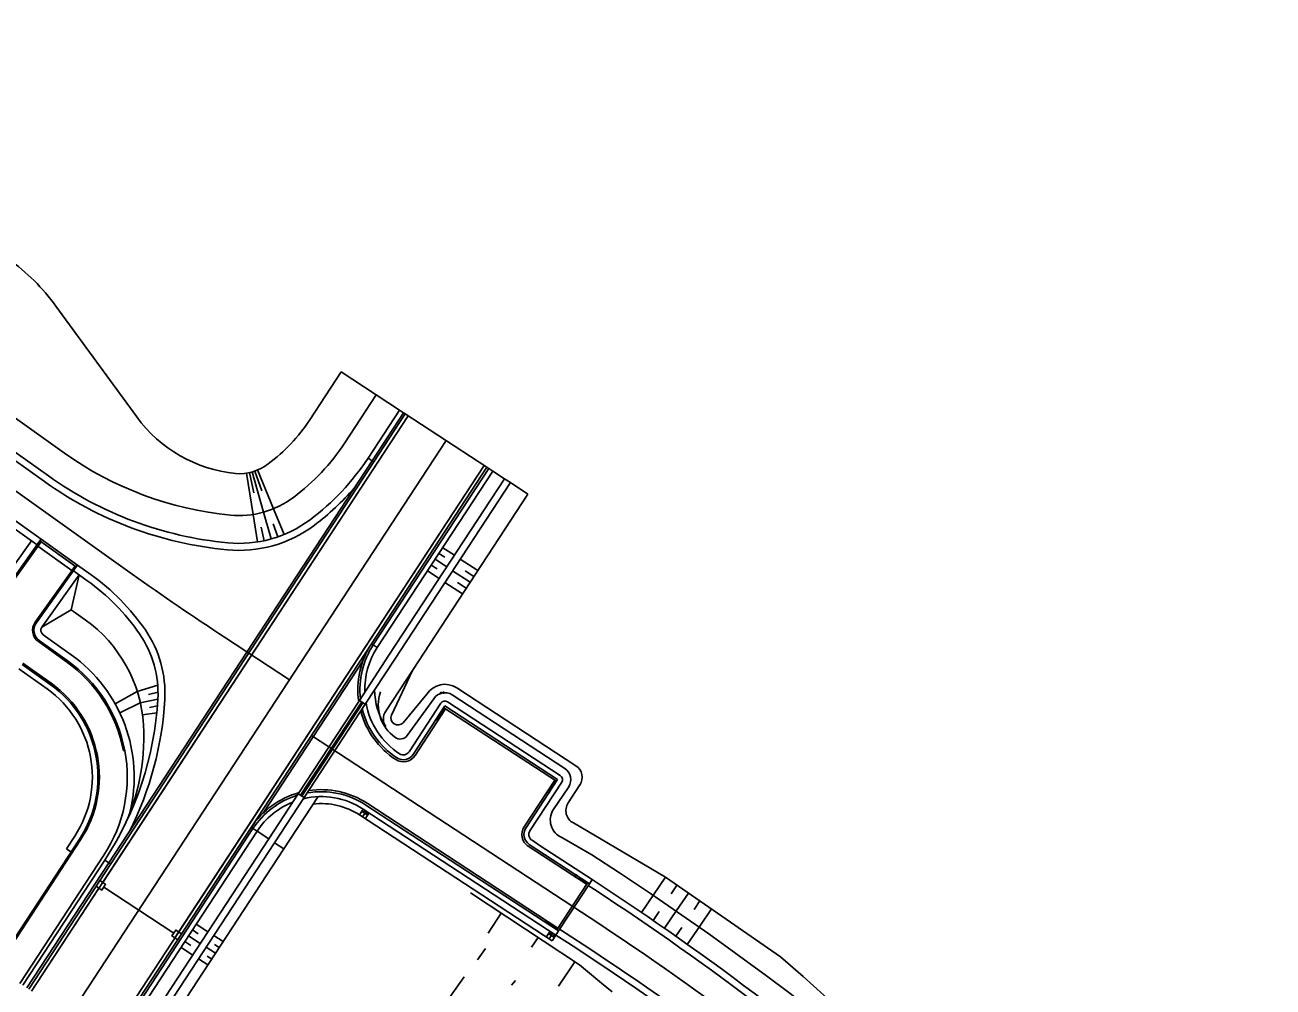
# Model space of a CAD drawing. Extents: x -552278 to -547230, y -1151007 to -1148251.
# Drawn here: x -550006.8 to -549917.3, y -1149239.5 to -1149170.5 of the extents above; entities that cross this region are included whole.
import ezdxf

# ---------------------------------------------------------------- set-up
doc = ezdxf.new("R2010")
doc.units = 0
doc.layers.add('u_trat navrh', color=7, linetype='Continuous')

msp = doc.modelspace()

# ---------------------------------------------------------------- linework, layer by layer
at = {"layer": 'u_trat navrh'}
for p, q in [((-550054.34, -1149170.502), (-549999.092, -1149209.898)), ((-550055.646, -1149172.334), (-550005.908, -1149207.801)), ((-550055.356, -1149171.927), (-550005.618, -1149207.394)), ((-550004.556, -1149190.673), (-549998.766, -1149198.622)), ((-550013.694, -1149194.265), (-550003.938, -1149201.222)), ((-549984.116, -1149195.39), (-549986.367, -1149198.83)), ((-549981.606, -1149197.032), (-549984.116, -1149195.39)), ((-550005.389, -1149203.258), (-550015.146, -1149196.301)), ((-550014.856, -1149195.894), (-550005.099, -1149202.851)), ((-549981.606, -1149197.032), (-549983.857, -1149200.473)), ((-549979.932, -1149198.127), (-549981.606, -1149197.032)), ((-549979.932, -1149198.127), (-549982.183, -1149201.568)), ((-549979.639, -1149198.319), (-549981.89, -1149201.759)), ((-549979.514, -1149198.401), (-549981.765, -1149201.841)), ((-549979.639, -1149198.319), (-549979.932, -1149198.127)), ((-549979.639, -1149198.319), (-549979.514, -1149198.401)), ((-549973.656, -1149202.233), (-549979.514, -1149198.401)), ((-549979.305, -1149198.538), (-550006.301, -1149239.801)), ((-549981.89, -1149201.759), (-550000.758, -1149230.597)), ((-549981.765, -1149201.841), (-550000.632, -1149230.68)), ((-549982.183, -1149201.568), (-549981.89, -1149201.759)), ((-549981.89, -1149201.759), (-549981.765, -1149201.841)), ((-549981.89, -1149201.759), (-549981.765, -1149201.841)), ((-549973.865, -1149202.096), (-550000.862, -1149243.359)), ((-549990.427, -1149205.613), (-549990.892, -1149202.649)), ((-549990.37, -1149204.077), (-549990.689, -1149202.611)), ((-549989.679, -1149205.45), (-549990.489, -1149202.562)), ((-549989.804, -1149203.918), (-549990.293, -1149202.5)), ((-549988.957, -1149205.201), (-549990.1, -1149202.427)), ((-549973.656, -1149202.233), (-549981.937, -1149214.89)), ((-549973.531, -1149202.315), (-549981.811, -1149214.972)), ((-549973.238, -1149202.507), (-549981.519, -1149215.164)), ((-549973.656, -1149202.233), (-549973.531, -1149202.315)), ((-549973.531, -1149202.315), (-549973.238, -1149202.507)), ((-549973.238, -1149202.507), (-549972.401, -1149203.054)), ((-549972.401, -1149203.054), (-549980.682, -1149215.711)), ((-549971.983, -1149203.328), (-549980.263, -1149215.985)), ((-549972.401, -1149203.054), (-549971.983, -1149203.328)), ((-549971.983, -1149203.328), (-549970.727, -1149204.149)), ((-549970.727, -1149204.149), (-549979.008, -1149216.806)), ((-549990.116, -1149207.589), (-549990.427, -1149205.613)), ((-549989.139, -1149207.376), (-549989.679, -1149205.45)), ((-549988.194, -1149207.05), (-549988.957, -1149205.201)), ((-549989.625, -1149207.497), (-549989.837, -1149206.52)), ((-549988.662, -1149207.227), (-549988.988, -1149206.282)), ((-550005.618, -1149207.394), (-550005.705, -1149207.516)), ((-550003.012, -1149209.252), (-550005.618, -1149207.394)), ((-550008.986, -1149211.256), (-550006.315, -1149207.511)), ((-550008.579, -1149211.546), (-550005.705, -1149207.516)), ((-550008.497, -1149211.604), (-550005.623, -1149207.574)), ((-550003.099, -1149209.374), (-550005.705, -1149207.516)), ((-550005.705, -1149207.516), (-550005.623, -1149207.574)), ((-549975.994, -1149208.546), (-549976.831, -1149207.999)), ((-549976.541, -1149209.383), (-549977.378, -1149208.835)), ((-549976.686, -1149208.691), (-549977.104, -1149208.417)), ((-549975.576, -1149208.82), (-549974.32, -1149209.641)), ((-550006.055, -1149213.346), (-550003.181, -1149209.316)), ((-550005.973, -1149213.404), (-550003.099, -1149209.374)), ((-550005.566, -1149213.694), (-550002.895, -1149209.949)), ((-550003.46, -1149212.463), (-550002.895, -1149209.949)), ((-550003.302, -1149209.659), (-550002.333, -1149210.35)), ((-550003.181, -1149209.316), (-550003.099, -1149209.374)), ((-550003.012, -1149209.252), (-550003.099, -1149209.374)), ((-550003.012, -1149209.252), (-550002.043, -1149209.943)), ((-549977.089, -1149210.22), (-549977.926, -1149209.672)), ((-549977.234, -1149209.527), (-549977.652, -1149209.254)), ((-549976.123, -1149209.657), (-549974.868, -1149210.478)), ((-549975.222, -1149209.649), (-549974.594, -1149210.059)), ((-549976.67, -1149210.493), (-549975.415, -1149211.315)), ((-549975.769, -1149210.486), (-549975.142, -1149210.896)), ((-550005.566, -1149213.694), (-550003.46, -1149212.463)), ((-550002.463, -1149213.174), (-550003.46, -1149212.463)), ((-550003.456, -1149215.69), (-550005.473, -1149214.252)), ((-549987.809, -1149217.472), (-549992.474, -1149214.419)), ((-550003.804, -1149216.179), (-550005.821, -1149214.741)), ((-550003.746, -1149216.097), (-550005.763, -1149214.659)), ((-550003.746, -1149216.097), (-550005.763, -1149214.659)), ((-549981.937, -1149214.89), (-549990.56, -1149228.07)), ((-549981.937, -1149214.89), (-549990.56, -1149228.07)), ((-549981.937, -1149214.89), (-549981.811, -1149214.972)), ((-549981.937, -1149214.89), (-549981.811, -1149214.972)), ((-549981.937, -1149214.89), (-549981.811, -1149214.972)), ((-549981.811, -1149214.972), (-549981.519, -1149215.164)), ((-550004.965, -1149217.807), (-550006.982, -1149216.369)), ((-550004.907, -1149217.726), (-550006.924, -1149216.288)), ((-549982.541, -1149216.088), (-549989.704, -1149227.036)), ((-549982.541, -1149216.088), (-549989.704, -1149227.036)), ((-549980.682, -1149215.711), (-549982.803, -1149218.954)), ((-549980.682, -1149215.711), (-549982.803, -1149218.954)), ((-549982.385, -1149219.228), (-549980.263, -1149215.985)), ((-549982.385, -1149219.228), (-549980.263, -1149215.985)), ((-550005.198, -1149218.133), (-550007.214, -1149216.695)), ((-549979.008, -1149216.806), (-549980.92, -1149219.728)), ((-549979.008, -1149216.806), (-549980.501, -1149220.002)), ((-549997.264, -1149217.856), (-549998.729, -1149218.317)), ((-550000.312, -1149219.201), (-549998.729, -1149218.317)), ((-549997.253, -1149218.856), (-549998.51, -1149219.136)), ((-549997.241, -1149218.356), (-549997.926, -1149218.54)), ((-549982.636, -1149219.063), (-549987.016, -1149225.758)), ((-549982.855, -1149219.032), (-549982.728, -1149218.839)), ((-549982.855, -1149219.032), (-549982.728, -1149218.839)), ((-549977.967, -1149218.503), (-549979.666, -1149220.56)), ((-549977.465, -1149218.831), (-549979.379, -1149221.469)), ((-549976.985, -1149218.35), (-549976.932, -1149218.517)), ((-549976.783, -1149218.308), (-549976.764, -1149218.482)), ((-549968.403, -1149224.342), (-549976.479, -1149219.059)), ((-549968.075, -1149223.84), (-549976.15, -1149218.557)), ((-549999.984, -1149219.836), (-549998.51, -1149219.136)), ((-549997.33, -1149219.853), (-549998.357, -1149219.99)), ((-549997.286, -1149219.355), (-549997.855, -1149219.456)), ((-549986.932, -1149225.813), (-549982.552, -1149219.118)), ((-549982.712, -1149219.727), (-549982.6, -1149219.557)), ((-549982.712, -1149219.727), (-549982.6, -1149219.557)), ((-549976.963, -1149219.16), (-549979.235, -1149222.633)), ((-549976.67, -1149219.352), (-549978.942, -1149222.824)), ((-549976.627, -1149219.559), (-549978.817, -1149222.906)), ((-549976.69, -1149219.518), (-549977.3, -1149220.314)), ((-549977.174, -1149220.396), (-549976.69, -1149219.518)), ((-549968.677, -1149224.76), (-549976.752, -1149219.477)), ((-549968.595, -1149224.635), (-549976.67, -1149219.352)), ((-549977.3, -1149220.314), (-549977.174, -1149220.396)), ((-549999.723, -1149222.563), (-549999.625, -1149222.544)), ((-549968.803, -1149224.678), (-549970.993, -1149228.026)), ((-549968.595, -1149224.635), (-549970.867, -1149228.108)), ((-549968.302, -1149224.826), (-549970.574, -1149228.299)), ((-549968.74, -1149224.719), (-549969.35, -1149225.515)), ((-549969.225, -1149225.597), (-549968.74, -1149224.719)), ((-549967.8, -1149225.155), (-549968.909, -1149226.795)), ((-549989.305, -1149228.891), (-549987.183, -1149225.648)), ((-549989.305, -1149228.891), (-549987.183, -1149225.648)), ((-549988.886, -1149229.165), (-549986.765, -1149225.922)), ((-549988.886, -1149229.165), (-549986.765, -1149225.922)), ((-549988.217, -1149229.603), (-549985.768, -1149225.86)), ((-549988.217, -1149229.603), (-549985.768, -1149225.86)), ((-549987.132, -1149225.57), (-549987.258, -1149225.763)), ((-549987.132, -1149225.57), (-549987.258, -1149225.763)), ((-549986.438, -1149225.422), (-549986.549, -1149225.593)), ((-549986.438, -1149225.422), (-549986.549, -1149225.593)), ((-549969.35, -1149225.515), (-549969.225, -1149225.597)), ((-549982.802, -1149227.171), (-549982.528, -1149226.752)), ((-549982.592, -1149227.308), (-549982.319, -1149226.889)), ((-549982.423, -1149226.821), (-549982.56, -1149227.03)), ((-549968.72, -1149235.786), (-549982.528, -1149226.752)), ((-549982.383, -1149227.444), (-549982.109, -1149227.026)), ((-549982.214, -1149226.958), (-549982.351, -1149227.167)), ((-549968.529, -1149235.493), (-549982.336, -1149226.459)), ((-549968.572, -1149235.285), (-549982.254, -1149226.334)), ((-549968.994, -1149236.204), (-549982.802, -1149227.171)), ((-550008.895, -1149238.103), (-550002.877, -1149228.905)), ((-550003.807, -1149229.596), (-550003.212, -1149228.686)), ((-549990.56, -1149228.07), (-550000.366, -1149243.058)), ((-549990.434, -1149228.152), (-550000.24, -1149243.14)), ((-549990.142, -1149228.344), (-549999.948, -1149243.332)), ((-549989.305, -1149228.891), (-549999.111, -1149243.879)), ((-549990.56, -1149228.07), (-549990.434, -1149228.152)), ((-549990.56, -1149228.07), (-549990.434, -1149228.152)), ((-549990.56, -1149228.07), (-549990.434, -1149228.152)), ((-549990.434, -1149228.152), (-549990.142, -1149228.344)), ((-549990.142, -1149228.344), (-549989.305, -1149228.891)), ((-550008.812, -1149238.158), (-550002.793, -1149228.959)), ((-550003.481, -1149229.828), (-550003.807, -1149229.596)), ((-549988.886, -1149229.165), (-549998.692, -1149244.153)), ((-549988.217, -1149229.603), (-549998.023, -1149244.591)), ((-549988.886, -1149229.165), (-549988.217, -1149229.603)), ((-549966.519, -1149232.147), (-549970.703, -1149229.41)), ((-549966.312, -1149232.104), (-549970.621, -1149229.284)), ((-549970.429, -1149228.991), (-549969.844, -1149229.375)), ((-549966.12, -1149231.811), (-549969.844, -1149229.375)), ((-550007.138, -1149239.253), (-550001.12, -1149230.054)), ((-550001.051, -1149230.406), (-550006.929, -1149239.39)), ((-550000.758, -1149230.597), (-550006.636, -1149239.582)), ((-550000.632, -1149230.68), (-550006.51, -1149239.664)), ((-550000.758, -1149230.597), (-550001.051, -1149230.406)), ((-550000.758, -1149230.597), (-550000.632, -1149230.68)), ((-550000.632, -1149230.68), (-550000.758, -1149230.597)), ((-549967.356, -1149231.6), (-549967.274, -1149231.474)), ((-549967.356, -1149231.6), (-549966.478, -1149232.084)), ((-549966.478, -1149232.084), (-549967.274, -1149231.474)), ((-549966.437, -1149232.022), (-549968.654, -1149235.411)), ((-549966.312, -1149232.104), (-549968.529, -1149235.493)), ((-549966.394, -1149232.229), (-549965.957, -1149232.515)), ((-549966.312, -1149232.104), (-549966.12, -1149231.811)), ((-549960.851, -1149231.632), (-549961.715, -1149232.9)), ((-549960.025, -1149232.195), (-549960.456, -1149232.829)), ((-549961.715, -1149232.9), (-549962.579, -1149234.168)), ((-549959.208, -1149232.772), (-549960.062, -1149234.026)), ((-549958.386, -1149233.342), (-549958.803, -1149233.954)), ((-549972.629, -1149234.217), (-549973.577, -1149235.651)), ((-549961.324, -1149234.103), (-549961.752, -1149234.731)), ((-549960.062, -1149234.026), (-549960.931, -1149235.302)), ((-549957.565, -1149233.912), (-549958.409, -1149235.151)), ((-549993.66, -1149235.548), (-549994.497, -1149235.001)), ((-549969.491, -1149234.863), (-549969.409, -1149234.738)), ((-549969.491, -1149234.863), (-549968.613, -1149235.348)), ((-549968.613, -1149235.348), (-549969.409, -1149234.738)), ((-549958.409, -1149235.151), (-549959.295, -1149236.453)), ((-549994.208, -1149236.385), (-549995.045, -1149235.838)), ((-549994.352, -1149235.693), (-549994.771, -1149235.419)), ((-549993.242, -1149235.822), (-549992.572, -1149236.26)), ((-549969.996, -1149235.959), (-549970.46, -1149236.66)), ((-549969.413, -1149235.93), (-549969.139, -1149235.512)), ((-549969.203, -1149236.067), (-549968.93, -1149235.649)), ((-549969.034, -1149235.581), (-549969.171, -1149235.79)), ((-549968.994, -1149236.204), (-549968.72, -1149235.786)), ((-549968.825, -1149235.717), (-549968.962, -1149235.927)), ((-549968.72, -1149235.786), (-549968.529, -1149235.493)), ((-549968.447, -1149235.367), (-549966.689, -1149236.517)), ((-549959.679, -1149235.241), (-549960.111, -1149235.875)), ((-549994.755, -1149237.222), (-549995.592, -1149236.674)), ((-549994.9, -1149236.53), (-549995.318, -1149236.256)), ((-549993.789, -1149236.659), (-549993.12, -1149237.097)), ((-549993.181, -1149236.459), (-549992.846, -1149236.678)), ((-549974.337, -1149237.566), (-549973.756, -1149236.752)), ((-549994.337, -1149237.496), (-549993.667, -1149237.934)), ((-549993.728, -1149237.296), (-549993.394, -1149237.515)), ((-549967.364, -1149237.7), (-549968.523, -1149239.452)), ((-549980.958, -1149246.741), (-549975.283, -1149238.783)), ((-549971.89, -1149239.387), (-549971.607, -1149239.037))]:
    msp.add_line(p, q, dxfattribs=at)
for points in [[(-549979.305, -1149198.538), (-550001.204, -1149232.01)], [(-549976.585, -1149200.317), (-550003.582, -1149241.58)], [(-549973.865, -1149202.096), (-549995.765, -1149235.569)], [(-550005.623, -1149207.574), (-550005.855, -1149207.9), (-550003.413, -1149209.641), (-550003.181, -1149209.316), (-550005.623, -1149207.574)], [(-549975.822, -1149218.055), (-549967.286, -1149223.639)], [(-549986.248, -1149221.48), (-549966.262, -1149234.556)], [(-549966.997, -1149225.023), (-549967.839, -1149226.311)], [(-549967.46, -1149227.747), (-549960.851, -1149231.632)], [(-549968.294, -1149228.794), (-549966.149, -1149230.029), (-549964.154, -1149231.335), (-549961.933, -1149232.809), (-549957.741, -1149235.707), (-549953.623, -1149238.709), (-549951.931, -1149239.989), (-549949.581, -1149241.813), (-549945.618, -1149245.017), (-549941.737, -1149248.319), (-549940.377, -1149249.517), (-549937.968, -1149251.657), (-549934.23, -1149254.977), (-549930.492, -1149258.298), (-549926.754, -1149261.619), (-549923.015, -1149264.939), (-549919.277, -1149268.26), (-549915.539, -1149271.581)], [(-550001.478, -1149232.429), (-550006.301, -1149239.801)], [(-550001.204, -1149232.01), (-550001.478, -1149232.429), (-550001.269, -1149232.565), (-550000.995, -1149232.147), (-550001.413, -1149231.873), (-550001.687, -1149232.292), (-550001.478, -1149232.429)], [(-549996.111, -1149235.641), (-550001.132, -1149232.356)], [(-549960.851, -1149231.632), (-549956.832, -1149234.421), (-549952.603, -1149237.346), (-549950.991, -1149238.759), (-549948.758, -1149240.768), (-549945.008, -1149244.281)], [(-549974.85, -1149232.748), (-549967.029, -1149237.921), (-549965.456, -1149239.228), (-549964.685, -1149239.87)], [(-549995.765, -1149235.569), (-549996.039, -1149235.987), (-549995.83, -1149236.124), (-549995.556, -1149235.706), (-549995.974, -1149235.432), (-549996.248, -1149235.85), (-549996.039, -1149235.987)]]:
    msp.add_lwpolyline(points, dxfattribs=at)
msp.add_lwpolyline([(-549982.803, -1149218.954), (-549987.183, -1149225.648), (-549986.765, -1149225.922), (-549982.385, -1149219.228)], close=True, dxfattribs=at)
for centre, radius, start, end in [((-550016.68, -1149199.506), 15, 36.07387, 54.50882), ((-549990.683, -1149192.733), 10, 216.07387, 264.21539), ((-549996.828, -1149191.987), 12.5, 306.81529, 326.80516), ((-549996.828, -1149191.987), 15.5, 306.81529, 326.80516), ((-549989.714, -1149181.274), 24.5, 234.50882, 264.51483), ((-549991.434, -1149199.192), 3.5, 265.79934, 306.81529), ((-549996.828, -1149191.987), 17.5, 306.81529, 326.80516), ((-549989.714, -1149181.274), 26.5, 234.50882, 264.51483), ((-549989.714, -1149181.274), 27, 234.50882, 264.51483), ((-549996.828, -1149191.987), 18, 306.81529, 319.40316), ((-549991.434, -1149199.192), 6.5, 264.51483, 306.81529), ((-549991.434, -1149199.192), 9, 264.51483, 306.81529), ((-549991.434, -1149199.192), 8.5, 264.51483, 306.81529), ((-550011.332, -1149222.97), 16, 34.52691, 54.50882), ((-549882.976, -1149047.057), 200, 234.50882, 236.80516), ((-550011.332, -1149222.97), 15.5, 34.52691, 54.50882), ((-550005.24, -1149213.927), 1, 144.50882, 234.5088), ((-550005.24, -1149213.927), 0.9, 144.50882, 234.5088), ((-550005.24, -1149213.927), 0.4, 144.50882, 234.5088), ((-550008.269, -1149221.316), 10, 3.49703, 54.5088), ((-550004.741, -1149218.436), 7.5, 356.78995, 34.52691), ((-550004.741, -1149218.436), 8, 356.78995, 34.52691), ((-549976.916, -1149218.175), 6, 146.80516, 188.21478), ((-549976.916, -1149218.175), 6, 146.80516, 188.21478), ((-549976.916, -1149218.175), 5.85, 146.80516, 186.52029), ((-549976.916, -1149218.175), 5.85, 146.80516, 186.52029), ((-549976.916, -1149218.175), 5.5, 146.80516, 181.90196), ((-549976.916, -1149218.175), 5.5, 146.80516, 181.90196), ((-550009.697, -1149224.443), 10.15, 10.6745, 54.5088), ((-550009.697, -1149224.443), 10.25, 10.6745, 54.5088), ((-550009.697, -1149224.443), 10.75, 346.30625, 54.5088), ((-550009.697, -1149224.443), 7.75, 326.80516, 54.5088), ((-550009.697, -1149224.443), 8.15, 326.80516, 54.5088), ((-550009.697, -1149224.443), 8.25, 326.80516, 54.5088), ((-549976.67, -1149219.352), 1.55, 56.80516, 146.80516), ((-550020.716, -1149217.54), 23.5, 326.80516, 356.78995), ((-550020.716, -1149217.54), 24, 333.21436, 356.78995), ((-549976.916, -1149218.175), 4.8, 180.3626, 213.55559), ((-549978.562, -1149219.261), 2.886, 161.55056, 234.11414), ((-549976.67, -1149219.352), 0.95, 56.80516, 146.80516), ((-549976.67, -1149219.352), 0.35, 56.80516, 146.80516), ((-549976.916, -1149218.175), 6, 194.99484, 236.80516), ((-549976.916, -1149218.175), 5.85, 193.66694, 236.80516), ((-549976.916, -1149218.175), 5.5, 190.14691, 236.80516), ((-549980.083, -1149220.275), 1, 146.80516, 213.55559), ((-550013.26, -1149221.621), 15, 331.3057, 3.49703), ((-549980.032, -1149220.203), 0.511, 156.79294, 315.69331), ((-549979.877, -1149221.123), 0.606, 231.63717, 325.18047), ((-550009.697, -1149224.443), 10.25, 326.80516, 10.6745), ((-549979.654, -1149222.359), 0.5, 236.80516, 326.80516), ((-549979.654, -1149222.359), 1, 236.80516, 326.80516), ((-549979.654, -1149222.359), 0.85, 236.80516, 326.80516), ((-549968.595, -1149224.635), 0.35, 326.80516, 56.80516), ((-549968.595, -1149224.635), 0.95, 326.80516, 56.80516), ((-549967.834, -1149224.476), 1, 326.80516, 56.80516), ((-549985.539, -1149231.355), 6, 105.39553, 146.80516), ((-549985.539, -1149231.355), 6, 105.39553, 146.80516), ((-549985.539, -1149231.355), 5.85, 107.09002, 146.80516), ((-549985.539, -1149231.355), 5.85, 107.09002, 146.80516), ((-549985.539, -1149231.355), 5.5, 56.80516, 103.4634), ((-549985.539, -1149231.355), 5.85, 56.80516, 99.94338), ((-549985.539, -1149231.355), 6, 56.80516, 98.61547), ((-549985.539, -1149231.355), 5.5, 111.70835, 146.80516), ((-549985.539, -1149231.355), 5.5, 111.70835, 146.80516), ((-549985.539, -1149231.355), 5, 56.80516, 96.59697), ((-549967.738, -1149227.529), 1.382, 147.89936, 246.26398), ((-549967.002, -1149226.858), 1, 146.80516, 242.73644), ((-549970.156, -1149228.573), 1, 146.80516, 236.80516), ((-549970.156, -1149228.573), 0.85, 146.80516, 236.80516), ((-549970.156, -1149228.573), 0.5, 146.80516, 236.80516), ((-550076.625, -1149401.643), 202.618, 48.38592, 56.94897), ((-550076.55, -1149401.551), 202, 48.38469, 56.80516), ((-550075.759, -1149401.919), 200, 48.38469, 56.80516), ((-550077.329, -1149405.272), 201.299, 48.40486, 57.34785), ((-550076.187, -1149403.88), 200, 48.38469, 56.80516)]:
    msp.add_arc(centre, radius, start, end, dxfattribs=at)

doc.saveas('drawing.dxf')
